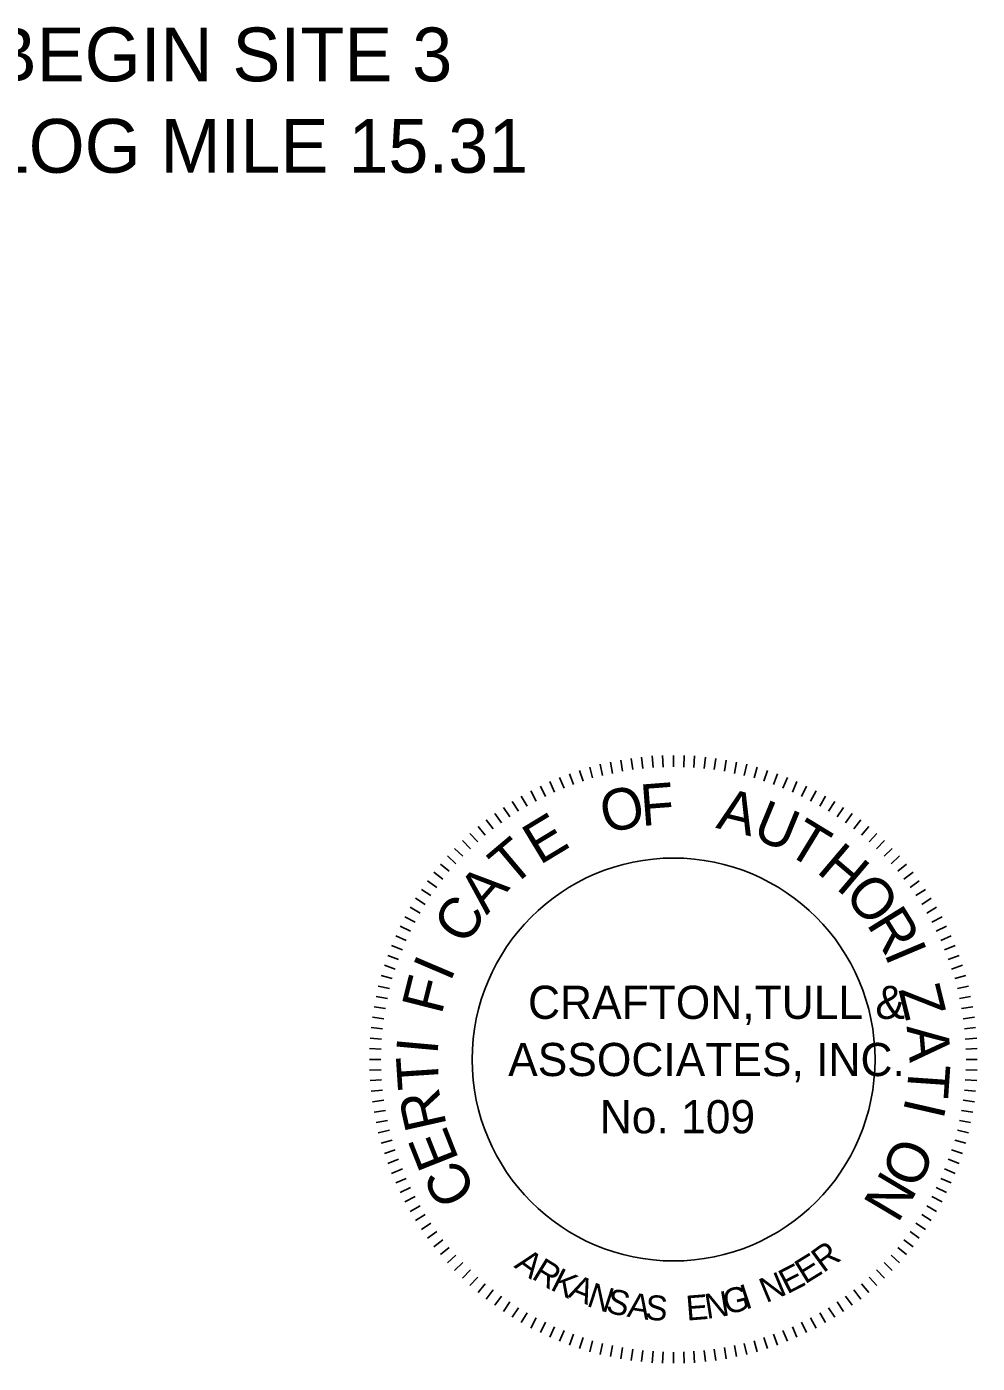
# Model space of a CAD drawing. Extents: x 0 to 3171, y 0 to 2059.
# Drawn here: x 2315 to 2740, y 58 to 654 of the extents above; entities that cross this region are included whole.
import ezdxf

# ---------------------------------------------------------------- set-up
doc = ezdxf.new("R2010")
doc.units = 0
doc.layers.add('Default', color=7, linetype='Continuous')
doc.layers.add('R_Border Prem', color=7, linetype='Continuous')

msp = doc.modelspace()

# ---------------------------------------------------------------- linework, layer by layer
at = {"layer": 'R_Border Prem'}
for p, q in [((2594.48, 328.55), (2594.85, 323.37)), ((2599.1, 328.73), (2599.29, 323.55)), ((2603.91, 328.73), (2603.91, 323.74)), ((2608.72, 328.73), (2608.54, 323.55)), ((2613.35, 328.55), (2612.98, 323.37)), ((2566.54, 323.55), (2567.84, 318.74)), ((2571.17, 324.85), (2572.28, 319.85)), ((2575.79, 325.77), (2576.72, 320.78)), ((2580.42, 326.7), (2581.16, 321.7)), ((2585.04, 327.44), (2585.78, 322.44)), ((2589.67, 327.99), (2590.22, 323)), ((2618.16, 327.99), (2617.6, 323)), ((2622.78, 327.44), (2622.04, 322.44)), ((2627.41, 326.7), (2626.67, 321.7)), ((2632.03, 325.77), (2631.11, 320.78)), ((2636.66, 324.85), (2635.55, 319.85)), ((2641.28, 323.55), (2639.99, 318.74)), ((2548.78, 317.08), (2550.82, 312.45)), ((2553.04, 318.93), (2555.07, 314.12)), ((2557.48, 320.59), (2559.33, 315.78)), ((2561.92, 322.07), (2563.58, 317.26)), ((2645.91, 322.07), (2644.24, 317.26)), ((2650.35, 320.59), (2648.5, 315.78)), ((2654.79, 318.93), (2652.75, 314.12)), ((2659.04, 317.08), (2657.01, 312.45)), ((2536.02, 310.6), (2538.61, 306.16)), ((2540.27, 313.01), (2542.68, 308.38)), ((2544.53, 315.04), (2546.75, 310.42)), ((2663.3, 315.04), (2661.08, 310.42)), ((2667.55, 313.01), (2665.15, 308.38)), ((2671.81, 310.6), (2669.22, 306.16)), ((2528.06, 305.61), (2530.84, 301.35)), ((2531.95, 308.2), (2534.72, 303.94)), ((2675.88, 308.2), (2673.1, 303.94)), ((2679.76, 305.61), (2676.99, 301.35)), ((2520.29, 300.06), (2523.44, 295.99)), ((2524.18, 302.83), (2527.14, 298.76)), ((2683.65, 302.83), (2680.69, 298.76)), ((2687.53, 300.06), (2684.39, 295.99)), ((2513.08, 293.95), (2516.59, 290.25)), ((2516.78, 297.1), (2519.92, 293.21)), ((2691.05, 297.1), (2687.9, 293.21)), ((2694.75, 293.95), (2691.23, 290.25)), ((2506.23, 287.29), (2509.93, 283.78)), ((2509.75, 290.81), (2513.26, 287.11)), ((2698.08, 290.81), (2694.56, 287.11)), ((2701.59, 287.29), (2697.89, 283.78)), ((2503.09, 283.96), (2506.79, 280.45)), ((2704.74, 283.96), (2701.04, 280.45)), ((2496.98, 276.75), (2501.05, 273.6)), ((2499.94, 280.26), (2503.83, 277.12)), ((2707.88, 280.26), (2704, 277.12)), ((2710.84, 276.75), (2706.77, 273.6)), ((2491.43, 268.98), (2495.69, 266.2)), ((2494.21, 272.86), (2498.28, 269.9)), ((2713.62, 272.86), (2709.55, 269.9)), ((2716.39, 268.98), (2712.14, 266.2)), ((2488.84, 265.09), (2493.1, 262.32)), ((2718.98, 265.09), (2714.73, 262.32)), ((2484.03, 256.77), (2488.66, 254.36)), ((2486.44, 261.02), (2490.88, 258.43)), ((2721.39, 261.02), (2716.95, 258.43)), ((2723.79, 256.77), (2719.17, 254.36)), ((2482, 252.51), (2486.62, 250.29)), ((2725.83, 252.51), (2721.2, 250.29)), ((2479.96, 248.26), (2484.59, 246.22)), ((2727.86, 248.26), (2723.24, 246.22)), ((2476.45, 239.56), (2481.26, 237.71)), ((2478.11, 244), (2482.92, 241.97)), ((2729.71, 244), (2724.9, 241.97)), ((2731.38, 239.56), (2726.57, 237.71)), ((2474.97, 235.12), (2479.78, 233.46)), ((2732.86, 235.12), (2728.05, 233.46)), ((2473.49, 230.5), (2478.3, 229.2)), ((2734.34, 230.5), (2729.53, 229.2)), ((2471.27, 221.25), (2476.26, 220.32)), ((2472.19, 225.87), (2477.19, 224.76)), ((2735.63, 225.87), (2730.64, 224.76)), ((2736.56, 221.25), (2731.56, 220.32)), ((2470.34, 216.62), (2475.34, 215.88)), ((2737.48, 216.62), (2732.49, 215.88)), ((2469.6, 212), (2474.6, 211.26)), ((2738.22, 212), (2733.23, 211.26)), ((2469.05, 207.37), (2474.04, 206.82)), ((2738.78, 207.37), (2733.78, 206.82)), ((2468.31, 197.94), (2473.49, 197.75)), ((2468.49, 202.56), (2473.67, 202.19)), ((2739.33, 202.56), (2734.15, 202.19)), ((2739.52, 197.94), (2734.34, 197.75)), ((2468.31, 193.13), (2473.3, 193.13)), ((2739.52, 193.13), (2734.52, 193.13)), ((2468.31, 188.32), (2473.49, 188.5)), ((2739.52, 188.32), (2734.34, 188.5)), ((2468.49, 183.69), (2473.67, 184.06)), ((2469.05, 178.88), (2474.04, 179.44)), ((2738.78, 178.88), (2733.78, 179.44)), ((2739.33, 183.69), (2734.15, 184.06)), ((2469.6, 174.26), (2474.6, 175)), ((2738.22, 174.26), (2733.23, 175)), ((2470.34, 169.63), (2475.34, 170.37)), ((2737.48, 169.63), (2732.49, 170.37)), ((2471.27, 165.01), (2476.26, 165.93)), ((2472.19, 160.38), (2477.19, 161.49)), ((2735.63, 160.38), (2730.64, 161.49)), ((2736.56, 165.01), (2731.56, 165.93)), ((2473.49, 155.76), (2478.3, 157.05)), ((2734.34, 155.76), (2729.53, 157.05)), ((2474.97, 151.13), (2479.78, 152.8)), ((2732.86, 151.13), (2728.05, 152.8)), ((2476.45, 146.69), (2481.26, 148.54)), ((2478.11, 142.25), (2482.92, 144.29)), ((2729.71, 142.25), (2724.9, 144.29)), ((2731.38, 146.69), (2726.57, 148.54)), ((2479.96, 138), (2484.59, 140.03)), ((2727.86, 138), (2723.24, 140.03)), ((2482, 133.74), (2486.62, 135.96)), ((2484.03, 129.49), (2488.66, 131.89)), ((2723.79, 129.49), (2719.17, 131.89)), ((2725.83, 133.74), (2721.2, 135.96)), ((2486.44, 125.23), (2490.88, 127.82)), ((2721.39, 125.23), (2716.95, 127.82)), ((2488.84, 121.16), (2493.1, 123.94)), ((2491.43, 117.28), (2495.69, 120.05)), ((2716.39, 117.28), (2712.14, 120.05)), ((2718.98, 121.16), (2714.73, 123.94)), ((2494.21, 113.39), (2498.28, 116.35)), ((2713.62, 113.39), (2709.55, 116.35)), ((2496.98, 109.51), (2501.05, 112.65)), ((2499.94, 105.99), (2503.83, 109.14)), ((2707.88, 105.99), (2704, 109.14)), ((2710.84, 109.51), (2706.77, 112.65)), ((2503.09, 102.29), (2506.79, 105.81)), ((2506.23, 98.96), (2509.93, 102.48)), ((2701.59, 98.96), (2697.89, 102.48)), ((2704.74, 102.29), (2701.04, 105.81)), ((2509.75, 95.45), (2513.26, 99.15)), ((2513.08, 92.3), (2516.59, 96)), ((2694.75, 92.3), (2691.23, 96)), ((2698.08, 95.45), (2694.56, 99.15)), ((2516.78, 89.16), (2519.92, 93.04)), ((2520.29, 86.2), (2523.44, 90.27)), ((2687.53, 86.2), (2684.39, 90.27)), ((2691.05, 89.16), (2687.9, 93.04)), ((2524.18, 83.42), (2527.14, 87.49)), ((2528.06, 80.65), (2530.84, 84.9)), ((2679.76, 80.65), (2676.99, 84.9)), ((2683.65, 83.42), (2680.69, 87.49)), ((2531.95, 78.06), (2534.72, 82.31)), ((2536.02, 75.65), (2538.61, 80.09)), ((2540.27, 73.25), (2542.68, 77.87)), ((2667.55, 73.25), (2665.15, 77.87)), ((2671.81, 75.65), (2669.22, 80.09)), ((2675.88, 78.06), (2673.1, 82.31)), ((2544.53, 71.21), (2546.75, 75.84)), ((2548.78, 69.18), (2550.82, 73.8)), ((2553.04, 67.33), (2555.07, 72.14)), ((2654.79, 67.33), (2652.75, 72.14)), ((2659.04, 69.18), (2657.01, 73.8)), ((2663.3, 71.21), (2661.08, 75.84)), ((2557.48, 65.66), (2559.33, 70.47)), ((2561.92, 64.18), (2563.58, 68.99)), ((2566.54, 62.7), (2567.84, 67.51)), ((2571.17, 61.41), (2572.28, 66.4)), ((2636.66, 61.41), (2635.55, 66.4)), ((2641.28, 62.7), (2639.99, 67.51)), ((2645.91, 64.18), (2644.24, 68.99)), ((2650.35, 65.66), (2648.5, 70.47)), ((2575.79, 60.48), (2576.72, 65.48)), ((2580.42, 59.56), (2581.16, 64.55)), ((2585.04, 58.82), (2585.78, 63.81)), ((2589.67, 58.26), (2590.22, 63.26)), ((2594.48, 57.71), (2594.85, 62.89)), ((2599.1, 57.52), (2599.29, 62.7)), ((2603.91, 57.52), (2603.91, 62.52)), ((2608.72, 57.52), (2608.54, 62.7)), ((2613.35, 57.71), (2612.98, 62.89)), ((2618.16, 58.26), (2617.6, 63.26)), ((2622.78, 58.82), (2622.04, 63.81)), ((2627.41, 59.56), (2626.67, 64.55)), ((2632.03, 60.48), (2631.11, 65.48))]:
    msp.add_line(p, q, dxfattribs=at)
msp.add_circle((2603.99, 193.08), 89.89, dxfattribs=at)

# ---------------------------------------------------------------- texts
at = {"layer": 'Default'}
for s, p in [('BEGIN SITE 3', (2298.31, 629.6)), ('LOG MILE 15.31', (2298.31, 588.8))]:
    msp.add_text(s, height=24, dxfattribs=at).set_placement(p)
at = {"layer": 'R_Border Prem'}
for s, height, rotation, p in [('F', 18.5, 4.37319, (2589.75, 297.24)), ('O', 18.5, 13.31133, (2573.65, 293.72)), ('A', 18.5, 346.49691, (2622.49, 296.5)), ('U', 18.5, 337.55877, (2638.4, 292.24)), ('E', 18.5, 31.1876, (2544.24, 279.66)), ('T', 18.5, 328.62064, (2653.39, 285.58)), ('T', 18.5, 40.12574, (2531.66, 269.49)), ('H', 18.5, 319.6825, (2667.26, 276.89)), ('A', 18.5, 49.06388, (2520.56, 257.28)), ('O', 18.5, 310.74436, (2679.47, 266.16)), ('C', 18.5, 58.00202, (2511.49, 243.4)), ('R', 18.5, 301.80622, (2689.83, 253.58)), ('I', 18.5, 292.86808, (2697.79, 240.44)), ('I', 18.5, 66.94016, (2504.28, 227.31)), ('F', 18.5, 75.87829, (2500.39, 212.69)), ('Z', 18.5, 283.92994, (2704.26, 224.35)), ('A', 18.5, 274.99181, (2707.96, 207.88)), ('I', 18.5, 84.81643, (2498.54, 194.93)), ('T', 18.5, 93.75457, (2499.47, 180.13)), ('T', 18.5, 266.05367, (2709.07, 191.6)), ('R', 18.5, 102.69271, (2502.8, 163.67)), ('I', 18.5, 257.11553, (2707.78, 176.62)), ('E', 18.5, 111.63085, (2508.35, 148.5)), ('O', 18.5, 248.17739, (2703.52, 159.6)), ('C', 18.5, 120.56899, (2516.49, 134.25)), ('N', 18.5, 239.23925, (2697.23, 144.43)), ('R', 11.1, 36.18065, (2670.78, 97.62)), ('A', 11.1, 324.00104, (2532.4, 100.58)), ('R', 11.1, 328.51227, (2540.17, 95.59)), ('E', 11.1, 27.1582, (2654.68, 88.19)), ('E', 11.1, 31.66942, (2662.64, 92.63)), ('K', 11.1, 333.02349, (2548.49, 90.59)), ('A', 11.1, 337.53472, (2556.45, 87.26)), ('N', 11.1, 22.64697, (2645.25, 84.3)), ('N', 11.1, 342.04594, (2564.77, 83.19)), ('S', 11.1, 346.55717, (2573.28, 80.42)), ('N', 11.1, 9.11329, (2618.79, 77.27)), ('G', 11.1, 13.62452, (2627.49, 79.12)), ('I', 11.1, 18.13575, (2636, 81.34)), ('A', 11.1, 351.06839, (2582.9, 78.38)), ('S', 11.1, 355.57962, (2591.04, 77.09)), ('E', 11.1, 4.60207, (2609.91, 76.53))]:
    msp.add_text(s, height=height, rotation=rotation, dxfattribs=at).set_placement(p)
for s, height, p in [('CRAFTON,TULL &', 14.7996, (2539, 211.21)), ('ASSOCIATES, INC.', 14.7996, (2530.14, 185.68)), ('No. 109', 14.8, (2571.03, 160.15))]:
    msp.add_text(s, height=height, dxfattribs=at).set_placement(p)

doc.saveas('drawing.dxf')
